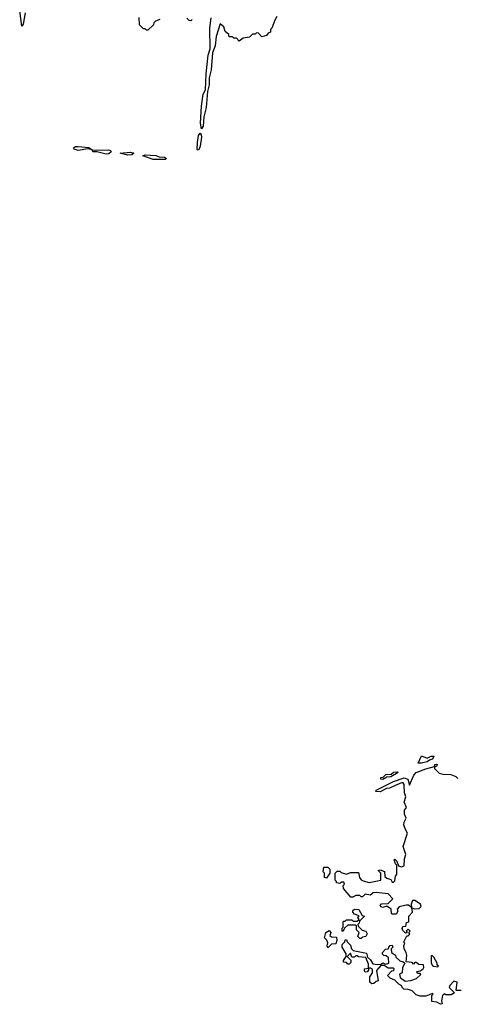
# Model space of a CAD drawing. Extents: x 1966327 to 2147849, y 395140 to 552178.
# Tile 289 of 316: x 2087250 to 2090511, y 445540 to 452869. Entities that reach past the tile are written whole.
import ezdxf

# ---------------------------------------------------------------- set-up
doc = ezdxf.new("R2010")
doc.units = 0

msp = doc.modelspace()

# ---------------------------------------------------------------- linework, layer by layer
at = {"layer": '0CON20XD'}
for points in [[(2087290.7, 452919.3), (2087276.7, 452835), (2087265, 452820), (2087250, 452935)], [(2088295, 452870), (2088261.7, 452858.3), (2088250, 452845), (2088248.3, 452831.7), (2088205, 452790), (2088195, 452790), (2088185, 452800), (2088171.7, 452801.7), (2088141.7, 452831.7), (2088140, 452885)], [(2088535, 452870), (2088525, 452860), (2088511.7, 452861.7), (2088495, 452880)], [(2089167, 452893), (2089150, 452865), (2089130, 452805), (2089120, 452795), (2089120, 452775), (2089101.7, 452768.3), (2089088.3, 452751.7), (2089055, 452740), (2089028.3, 452768.3), (2089015, 452770), (2089005, 452760), (2088985, 452760), (2088961.7, 452738.3), (2088915, 452730), (2088885, 452710), (2088865, 452730), (2088845, 452730), (2088835, 452740), (2088811.7, 452741.7), (2088808.3, 452758.3), (2088781.7, 452781.7), (2088770, 452815), (2088745, 452837.5), (2088715, 452742.5), (2088705.5, 452675), (2088687.8, 452622.2), (2088676.4, 452495), (2088663.1, 452436.9), (2088662.3, 452385), (2088648.6, 452335), (2088639.1, 452215), (2088621.5, 452145), (2088616.5, 452075), (2088605, 452057.5), (2088597.9, 452097.9), (2088605.5, 452225), (2088617.9, 452315), (2088633.5, 452346.5), (2088638.8, 452465), (2088655.5, 452604.5), (2088668.1, 452651.9), (2088668, 452805), (2088676.4, 452883.6)], [(2088575, 451897.5), (2088572.9, 451902.9), (2088574.5, 451955), (2088582, 452008), (2088595, 452023.8), (2088602.9, 452012.9), (2088604.4, 451995), (2088595, 451927.5), (2088585, 451900), (2088575, 451897.5)], [(2087895, 451866.7), (2087825, 451884.2), (2087795, 451884), (2087790, 451900), (2087756.7, 451906.7), (2087685, 451895.6), (2087656.7, 451905), (2087652, 451915), (2087665, 451924), (2087685, 451924.3), (2087765, 451917.5), (2087790, 451900), (2087805, 451898), (2087909.3, 451899.3), (2087926.7, 451895), (2087932, 451885), (2087915, 451869.4), (2087895, 451866.7)], [(2088055, 451860.9), (2088000, 451875), (2088075, 451881.9), (2088100, 451875), (2088085, 451862.5), (2088055, 451860.9)], [(2088245, 451826.9), (2088166.7, 451855), (2088185, 451862.5), (2088265, 451857.3), (2088288.3, 451848.3), (2088330, 451845), (2088343.8, 451835), (2088335, 451828), (2088245, 451826.9)], [(2090245, 447334), (2090220, 447335), (2090245, 447390), (2090285, 447373.3), (2090315, 447388), (2090336.2, 447386.2), (2090325.5, 447364.5), (2090302.3, 447357.7), (2090285.5, 447344.5), (2090245, 447334)], [(2090538.3, 445641.7), (2090501.7, 445641.7), (2090510, 445705), (2090485, 445712.5), (2090455, 445680), (2090450, 445665), (2090490, 445625), (2090465, 445610), (2090425, 445610), (2090411.7, 445618.3), (2090400, 445605), (2090392.5, 445565), (2090397.5, 445542.5), (2090385, 445540), (2090357, 445557), (2090321.7, 445561.7), (2090320, 445605), (2090330, 445615), (2090325, 445620), (2090275, 445600), (2090235, 445600), (2090205, 445610), (2090175, 445640), (2090145, 445650), (2090111.7, 445651.7), (2090100, 445665), (2090098.3, 445678.3), (2090075, 445690), (2090045, 445720), (2090010, 445735), (2089990, 445755), (2090021.7, 445788.3), (2090038.3, 445791.7), (2090040, 445805), (2090035, 445810), (2089995, 445810), (2089965, 445830), (2089941.7, 445828.3), (2089908.3, 445791.7), (2089920, 445715), (2089905, 445710), (2089890, 445695), (2089873, 445693), (2089860, 445705), (2089860, 445745), (2089880, 445775), (2089878.3, 445798.3), (2089865, 445810), (2089850, 445810), (2089850, 445795), (2089838.3, 445781.7), (2089825, 445780), (2089818.3, 445788.3), (2089820, 445805), (2089850, 445810), (2089849.3, 445839.3), (2089828.3, 445888.3), (2089775, 445892.5), (2089765, 445900), (2089755, 445900), (2089745, 445890), (2089725, 445890), (2089715, 445920), (2089690, 445895), (2089718.3, 445868.3), (2089718.3, 445851.7), (2089705, 445840), (2089695, 445840), (2089685, 445850), (2089663, 445853), (2089662.5, 445865), (2089682.5, 445895), (2089683.3, 445915), (2089653.3, 445965), (2089652.5, 445985), (2089672.5, 446005), (2089675, 446020), (2089685, 446020), (2089690, 446005), (2089715, 445980), (2089723, 445953), (2089735, 445940), (2089835, 445920), (2089841.7, 445891.7), (2089865, 445870), (2089881.7, 445841.7), (2089915, 445837.5), (2089941.7, 445838.3), (2089955, 445847.5), (2089975, 445840), (2090000, 445845), (2089997, 445887), (2089981.7, 445901.7), (2089962.5, 445902.5), (2089953, 445913), (2089952.5, 445925), (2089975, 445950), (2089998.3, 445951.7), (2090000, 445965), (2090011.7, 445978.3), (2090025, 445980), (2090030, 445965), (2090018.3, 445951.7), (2090020, 445925), (2090050, 445905), (2090051.7, 445891.7), (2090083.6, 445863.6), (2090107, 445857), (2090120, 445845), (2090102.5, 445815), (2090100, 445775), (2090080, 445765), (2090085, 445740), (2090123, 445713), (2090165, 445716.7), (2090207, 445733), (2090238.3, 445761.7), (2090235, 445770), (2090215, 445770), (2090210, 445785), (2090235, 445790), (2090256.4, 445803.6), (2090262.5, 445815), (2090260, 445835), (2090225, 445837.5), (2090205, 445850), (2090195, 445850), (2090185, 445840), (2090175, 445850), (2090130, 445855), (2090133.8, 445905), (2090130, 445925), (2090113.6, 445953.6), (2090112.5, 445975), (2090120, 445995), (2090112.5, 446005), (2090135, 446050), (2090145, 446050), (2090157, 446063), (2090150, 446075), (2090160, 446085), (2090145, 446100), (2090130, 446085), (2090138.3, 446071.7), (2090125, 446070), (2090105, 446090), (2090100, 446105), (2090105, 446120), (2090128.3, 446121.7), (2090131.7, 446148.3), (2090150, 446155), (2090150, 446195), (2090177.5, 446225), (2090171.7, 446258.3), (2090191.2, 446251.2), (2090227, 446253), (2090241.7, 446268.3), (2090237.5, 446285), (2090195, 446312), (2090177, 446313), (2090166.2, 446285), (2090168.3, 446261.7), (2090147, 446277), (2090128.8, 446278.8), (2090077.5, 446265), (2090063, 446247), (2090067.5, 446232.5), (2090055, 446210), (2090025, 446210), (2090020, 446215), (2090018.3, 446248.3), (2089985, 446270), (2089955, 446261.2), (2089942.5, 446265), (2089936.7, 446275), (2089945, 446287.5), (2089995, 446290), (2090030, 446325), (2089995, 446362.5), (2089905, 446372.5), (2089885, 446370), (2089865, 446352.5), (2089825, 446360), (2089805, 446340), (2089795, 446340), (2089785, 446350), (2089755, 446350), (2089731.7, 446338.3), (2089718.3, 446338.3), (2089663, 446403), (2089660, 446425), (2089670, 446435), (2089665, 446450), (2089645, 446450), (2089635, 446440), (2089610, 446445), (2089610, 446455), (2089600, 446465), (2089600, 446515), (2089615, 446530), (2089635, 446530), (2089645, 446520), (2089685, 446507.5), (2089715, 446520), (2089775, 446520), (2089782.5, 446485), (2089795, 446467.5), (2089808.3, 446458.3), (2089855, 446447.5), (2089940, 446465), (2089940, 446515), (2089920, 446535), (2089935, 446540), (2089968.3, 446528.3), (2089971.2, 446491.2), (2089985, 446480), (2090015, 446470), (2090025, 446450), (2090035, 446450), (2090045, 446460), (2090050, 446495), (2090060, 446505), (2090060, 446575), (2090050, 446585), (2090040, 446615), (2090045, 446620), (2090060, 446605), (2090071.7, 446571.7), (2090095, 446562.5), (2090115, 446570), (2090117, 446623), (2090126.1, 446653.9), (2090107.5, 446715), (2090138.8, 446815), (2090121.2, 446845), (2090113.3, 446875), (2090113.8, 446895), (2090130, 446925), (2090116.2, 446955), (2090116.2, 446985), (2090132.5, 447005), (2090114.2, 447044.2), (2090127.5, 447085), (2090116.2, 447115), (2090113.8, 447175), (2090107.5, 447187.5), (2090095, 447188.8), (2090043.9, 447166.1), (2090005, 447148.8), (2089984, 447146), (2089935, 447121.2), (2089904.2, 447124.2), (2089906.7, 447135), (2090035, 447198.6), (2090115, 447225.7), (2090141.2, 447215), (2090155, 447170), (2090187.5, 447245), (2090203.3, 447265), (2090275, 447293.8), (2090340, 447310), (2090343.3, 447325), (2090355, 447326.7), (2090360, 447325), (2090357.5, 447315), (2090355, 447310), (2090340, 447310), (2090340, 447295), (2090375, 447260), (2090405, 447252.5), (2090461.7, 447251.7), (2090500, 447235), (2090515, 447220)], [(2089955, 447213.8), (2089940, 447215), (2089941.7, 447228.3), (2089958.3, 447231.7), (2089978.3, 447251.7), (2090017.5, 447252.5), (2090035, 447267.5), (2090065, 447270), (2090070, 447265), (2090015, 447233.8), (2089985, 447230), (2089955, 447213.8)], [(2089535, 446480), (2089520, 446485), (2089520, 446515), (2089512.5, 446525), (2089515, 446560), (2089545, 446560), (2089560, 446545), (2089560, 446515), (2089535, 446480)], [(2089795, 446030), (2089785, 446030), (2089770, 446045), (2089780, 446075), (2089760, 446095), (2089760, 446125), (2089755, 446130), (2089695, 446130), (2089671.7, 446108.3), (2089658.3, 446081.7), (2089652.5, 446085), (2089653, 446107), (2089660, 446115), (2089660, 446155), (2089665, 446160), (2089675, 446160), (2089685, 446170), (2089725, 446170), (2089735, 446160), (2089765, 446160), (2089778.3, 446171.7), (2089770, 446185), (2089778.3, 446198.3), (2089745, 446211.2), (2089731.2, 446225), (2089731.7, 446238.3), (2089745, 446248.8), (2089776.2, 446246.2), (2089801.7, 446201.7), (2089820, 446195), (2089781.7, 446158.3), (2089780, 446145), (2089770, 446135), (2089771.7, 446121.7), (2089790.7, 446100.7), (2089801.2, 446091.2), (2089830, 446085), (2089840, 446065), (2089830, 446045), (2089805, 446040), (2089795, 446030)], [(2089545, 445960), (2089540, 445975), (2089547, 445997), (2089538.3, 446018.3), (2089520, 446035), (2089530, 446075), (2089555, 446090), (2089567.5, 446075), (2089561.7, 446051.7), (2089572.5, 446042.5), (2089610, 446040), (2089612.5, 446015), (2089605, 445990), (2089573, 445987), (2089545, 445960)], [(2090365, 445820), (2090370, 445825), (2090361.7, 445831.7), (2090360, 445845), (2090335, 445890), (2090325, 445900), (2090315, 445900), (2090317, 445847), (2090325, 445830), (2090333, 445823), (2090365, 445820)]]:
    msp.add_lwpolyline(points, dxfattribs=at)

doc.saveas('drawing.dxf')
